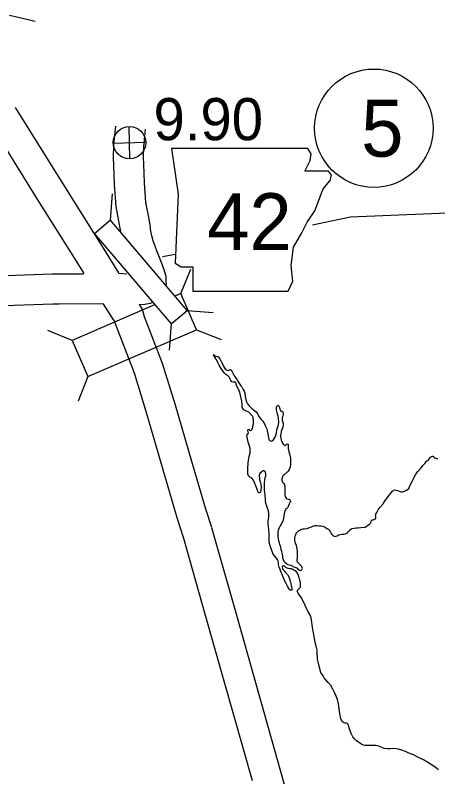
# Model space of a CAD drawing. Extents: x -939622 to -934222, y 1383701 to 1385301.
# Drawn here: x -935564.2 to -935551.49, y 1384505.69 to 1384528.61 of the extents above; entities that cross this region are included whole.
import ezdxf

# ---------------------------------------------------------------- set-up
doc = ezdxf.new("R2010")
doc.units = 0
for name, color, linetype in [('10', 7, 'Continuous'), ('20', 7, 'Continuous'), ('21', 7, 'Continuous'), ('25', 7, 'Continuous'), ('26', 7, 'Continuous'), ('27', 7, 'Continuous'), ('8', 7, 'Continuous'), ('9', 7, 'Continuous')]:
    doc.layers.add(name, color=color, linetype=linetype)

msp = doc.modelspace()

# ---------------------------------------------------------------- linework, layer by layer
at = {"layer": '10'}
for points in [[(-935564.203, 1384525.83), (-935562.774, 1384523.527), (-935561.538, 1384521.568), (-935561.1, 1384520.849)], [(-935564.968, 1384525.356), (-935563.537, 1384523.049), (-935562.303, 1384521.094), (-935562.142, 1384520.831)], [(-935561.029, 1384522.105), (-935561.036, 1384522.149), (-935561.081, 1384522.411), (-935561.17, 1384522.847), (-935561.215, 1384523.515), (-935561.236, 1384524.093), (-935561.245, 1384524.315), (-935561.233, 1384524.701), (-935561.181, 1384525.262)], [(-935559.65, 1384520.491), (-935559.661, 1384520.621), (-935559.665, 1384520.739), (-935559.727, 1384520.977), (-935559.802, 1384521.168), (-935559.947, 1384521.514), (-935559.996, 1384521.652), (-935560.052, 1384521.813), (-935560.088, 1384521.967), (-935560.118, 1384522.109), (-935560.148, 1384522.296), (-935560.196, 1384522.577), (-935560.276, 1384522.967), (-935560.316, 1384523.562), (-935560.337, 1384524.127), (-935560.344, 1384524.319), (-935560.335, 1384524.645), (-935560.285, 1384525.178)], [(-935607.622, 1384519.43), (-935604.255, 1384519.509), (-935601.408, 1384519.583), (-935597.834, 1384519.693), (-935594.069, 1384519.793), (-935590.079, 1384519.91), (-935585.662, 1384520.042), (-935580.789, 1384520.18), (-935576.036, 1384520.326), (-935573.194, 1384520.451), (-935569.793, 1384520.585), (-935563.086, 1384520.819)], [(-935563.085, 1384520.819), (-935562.886, 1384520.821), (-935562.147, 1384520.826)], [(-935561.098, 1384520.846), (-935561.088, 1384520.846), (-935560.848, 1384520.828)], [(-935560.474, 1384519.909), (-935560.355, 1384519.904), (-935560.257, 1384519.922), (-935560.136, 1384519.937), (-935560.084, 1384519.958)], [(-935607.591, 1384518.531), (-935604.233, 1384518.609), (-935601.382, 1384518.683), (-935597.808, 1384518.794), (-935594.044, 1384518.893), (-935590.052, 1384519.01), (-935585.635, 1384519.143), (-935580.762, 1384519.281), (-935576.003, 1384519.427), (-935573.157, 1384519.552), (-935569.759, 1384519.685), (-935563.076, 1384519.919)], [(-935563.076, 1384519.919), (-935562.878, 1384519.921), (-935561.574, 1384519.93)], [(-935561.572, 1384519.927), (-935561.266, 1384519.461), (-935561.22, 1384519.397), (-935561.213, 1384519.385), (-935561.17, 1384519.248), (-935560.628, 1384517.842), (-935560.253, 1384516.618), (-935559.764, 1384514.937), (-935559.339, 1384513.49), (-935559.16, 1384512.925)], [(-935560.477, 1384519.905), (-935560.469, 1384519.894), (-935560.386, 1384519.759), (-935560.32, 1384519.544), (-935559.777, 1384518.136), (-935559.391, 1384516.876), (-935558.9, 1384515.189), (-935558.478, 1384513.752), (-935558.302, 1384513.197)], [(-935558.298, 1384513.185), (-935557.618, 1384510.798), (-935556.21, 1384505.82), (-935554.767, 1384500.654)], [(-935559.164, 1384512.938), (-935558.483, 1384510.552), (-935557.076, 1384505.576)]]:
    msp.add_lwpolyline(points, dxfattribs=at)
at = {"layer": '20'}
for p, q in [((-935564.376, 1384528.605), (-935563.604, 1384528.427)), ((-935561.341, 1384522.438), (-935561.278, 1384523.227)), ((-935561.341, 1384522.438), (-935561.822, 1384522.029)), ((-935559.032, 1384519.723), (-935561.341, 1384522.438)), ((-935561.822, 1384522.029), (-935559.512, 1384519.315)), ((-935559.216, 1384520.232), (-935558.924, 1384520.968)), ((-935559.216, 1384520.232), (-935559.382, 1384520.16)), ((-935558.746, 1384519.141), (-935559.216, 1384520.232)), ((-935560.009, 1384519.89), (-935562.489, 1384518.82)), ((-935559.512, 1384519.315), (-935559.032, 1384519.723)), ((-935559.032, 1384519.723), (-935558.243, 1384519.66)), ((-935559.512, 1384519.315), (-935559.576, 1384518.525)), ((-935562.489, 1384518.82), (-935563.225, 1384519.113)), ((-935562.018, 1384517.73), (-935558.746, 1384519.141)), ((-935558.746, 1384519.141), (-935558.01, 1384518.848)), ((-935562.489, 1384518.82), (-935562.018, 1384517.73)), ((-935562.018, 1384517.73), (-935562.311, 1384516.993))]:
    msp.add_line(p, q, dxfattribs=at)
at = {"layer": '21'}
msp.add_lwpolyline([(-935559.504, 1384524.595), (-935559.298, 1384523.225), (-935559.389, 1384521.147), (-935559.207, 1384521.033), (-935558.864, 1384521.033), (-935558.864, 1384520.302), (-935555.986, 1384520.302), (-935555.849, 1384520.599), (-935555.895, 1384521.078), (-935555.827, 1384521.626), (-935555.575, 1384522.06), (-935555.415, 1384522.38), (-935555.187, 1384522.723), (-935555.05, 1384523.088), (-935554.936, 1384523.385), (-935554.73, 1384523.636), (-935554.685, 1384523.796), (-935554.776, 1384523.91), (-935555.484, 1384523.91), (-935555.324, 1384524.23), (-935555.301, 1384524.436), (-935555.396, 1384524.593)], close=True, dxfattribs=at)
at = {"layer": '26'}
for p, q in [((-935560.754, 1384524.283), (-935560.777, 1384525.26)), ((-935561.254, 1384524.76), (-935560.277, 1384524.783))]:
    msp.add_line(p, q, dxfattribs=at)
msp.add_circle((-935560.765, 1384524.771), 0.488, dxfattribs=at)
at = {"layer": '27'}
msp.add_circle((-935553.411, 1384525.205), 1.782, dxfattribs=at)
at = {"layer": '8'}
for points in [[(-935554.112, 1384522.541), (-935548.291, 1384522.783), (-935548.251, 1384520.814), (-935544.269, 1384520.958), (-935536.393, 1384521.242), (-935536.123, 1384513.228), (-935528.18, 1384513.576)], [(-935555.257, 1384522.293), (-935554.112, 1384522.541)], [(-935559.391, 1384521.406), (-935559.775, 1384521.332)]]:
    msp.add_lwpolyline(points, dxfattribs=at)
at = {"layer": '9'}
for points in [[(-935556.877, 1384514.228), (-935556.896, 1384514.252), (-935556.938, 1384514.359), (-935556.967, 1384514.439), (-935557.01, 1384514.562), (-935557.032, 1384514.609), (-935557.079, 1384514.671), (-935557.107, 1384514.691), (-935557.143, 1384514.705), (-935557.186, 1384514.74), (-935557.203, 1384514.8), (-935557.207, 1384514.944), (-935557.195, 1384515.146), (-935557.162, 1384515.328), (-935557.138, 1384515.44), (-935557.13, 1384515.495), (-935557.133, 1384515.567), (-935557.15, 1384515.633), (-935557.192, 1384515.758), (-935557.216, 1384515.86), (-935557.23, 1384515.923), (-935557.226, 1384515.974), (-935557.214, 1384515.989), (-935557.185, 1384516.029), (-935557.189, 1384516.068), (-935557.203, 1384516.107), (-935557.191, 1384516.138), (-935557.174, 1384516.147), (-935557.158, 1384516.127), (-935557.131, 1384516.112), (-935557.098, 1384516.116), (-935557.083, 1384516.135), (-935557.06, 1384516.169), (-935557.05, 1384516.223), (-935557.032, 1384516.314), (-935557.034, 1384516.407), (-935557.046, 1384516.497), (-935557.065, 1384516.542), (-935557.174, 1384516.665), (-935557.21, 1384516.679), (-935557.25, 1384516.693), (-935557.265, 1384516.705), (-935557.32, 1384516.727), (-935557.36, 1384516.777), (-935557.374, 1384516.813), (-935557.379, 1384516.894), (-935557.385, 1384516.99), (-935557.4, 1384517.086), (-935557.43, 1384517.215), (-935557.454, 1384517.287), (-935557.488, 1384517.352), (-935557.508, 1384517.397), (-935557.521, 1384517.426), (-935557.54, 1384517.468), (-935557.556, 1384517.504), (-935557.559, 1384517.519), (-935557.566, 1384517.539), (-935557.576, 1384517.557), (-935557.6, 1384517.569), (-935557.618, 1384517.565), (-935557.645, 1384517.558), (-935557.687, 1384517.569), (-935557.699, 1384517.578), (-935557.715, 1384517.613), (-935557.731, 1384517.652), (-935557.76, 1384517.699), (-935557.806, 1384517.749), (-935557.868, 1384517.796), (-935557.914, 1384517.842), (-935557.961, 1384517.901), (-935558.005, 1384517.972), (-935558.065, 1384518.076), (-935558.11, 1384518.159), (-935558.139, 1384518.224), (-935558.164, 1384518.269), (-935558.201, 1384518.319), (-935558.22, 1384518.346), (-935558.226, 1384518.354), (-935558.242, 1384518.372), (-935558.242, 1384518.384), (-935558.222, 1384518.397), (-935558.197, 1384518.358), (-935558.093, 1384518.322), (-935558.044, 1384518.266), (-935557.993, 1384518.162), (-935557.948, 1384518.07), (-935557.926, 1384518.026), (-935557.891, 1384517.976), (-935557.86, 1384517.943), (-935557.833, 1384517.923), (-935557.796, 1384517.915), (-935557.776, 1384517.928), (-935557.749, 1384517.944), (-935557.701, 1384517.927), (-935557.684, 1384517.891), (-935557.656, 1384517.838), (-935557.614, 1384517.755), (-935557.574, 1384517.702), (-935557.527, 1384517.634), (-935557.502, 1384517.59), (-935557.473, 1384517.539)], [(-935557.473, 1384517.539), (-935557.41, 1384517.451), (-935557.382, 1384517.418), (-935557.341, 1384517.344), (-935557.316, 1384517.294), (-935557.299, 1384517.243), (-935557.284, 1384517.129), (-935557.263, 1384517.039), (-935557.243, 1384516.971), (-935557.211, 1384516.911), (-935557.177, 1384516.861), (-935557.081, 1384516.767), (-935557.041, 1384516.739), (-935556.958, 1384516.672), (-935556.911, 1384516.613), (-935556.863, 1384516.515), (-935556.804, 1384516.444), (-935556.752, 1384516.389), (-935556.723, 1384516.347), (-935556.682, 1384516.261), (-935556.646, 1384516.175), (-935556.626, 1384516.094), (-935556.605, 1384516.007), (-935556.594, 1384515.935), (-935556.584, 1384515.893), (-935556.567, 1384515.84), (-935556.558, 1384515.825), (-935556.542, 1384515.804), (-935556.518, 1384515.787), (-935556.482, 1384515.797), (-935556.429, 1384515.829), (-935556.372, 1384515.93), (-935556.342, 1384516.036), (-935556.327, 1384516.127), (-935556.3, 1384516.221), (-935556.286, 1384516.279), (-935556.274, 1384516.37), (-935556.28, 1384516.472), (-935556.294, 1384516.544), (-935556.311, 1384516.603), (-935556.339, 1384516.738), (-935556.343, 1384516.78), (-935556.344, 1384516.804), (-935556.333, 1384516.835), (-935556.318, 1384516.853), (-935556.307, 1384516.863), (-935556.288, 1384516.86), (-935556.279, 1384516.854), (-935556.26, 1384516.828), (-935556.247, 1384516.786), (-935556.244, 1384516.777), (-935556.237, 1384516.747), (-935556.218, 1384516.712), (-935556.175, 1384516.683), (-935556.148, 1384516.668), (-935556.138, 1384516.633), (-935556.14, 1384516.596), (-935556.153, 1384516.542), (-935556.167, 1384516.496), (-935556.171, 1384516.454), (-935556.167, 1384516.418), (-935556.163, 1384516.385), (-935556.143, 1384516.319), (-935556.136, 1384516.274), (-935556.149, 1384516.208), (-935556.188, 1384516.113), (-935556.196, 1384516.077), (-935556.212, 1384515.995), (-935556.216, 1384515.946), (-935556.216, 1384515.922), (-935556.201, 1384515.832), (-935556.181, 1384515.779), (-935556.168, 1384515.743), (-935556.159, 1384515.728), (-935556.137, 1384515.702), (-935556.128, 1384515.69), (-935556.109, 1384515.672), (-935556.091, 1384515.661), (-935556.082, 1384515.661), (-935556.064, 1384515.668), (-935556.049, 1384515.677), (-935556.038, 1384515.696), (-935556.026, 1384515.702), (-935556.017, 1384515.705), (-935555.993, 1384515.697), (-935555.989, 1384515.682), (-935555.991, 1384515.631), (-935555.992, 1384515.564), (-935555.971, 1384515.475), (-935555.948, 1384515.406), (-935555.924, 1384515.28), (-935555.915, 1384515.178), (-935555.918, 1384515.097), (-935555.931, 1384515.009), (-935555.958, 1384514.93), (-935555.987, 1384514.884), (-935556.022, 1384514.853), (-935556.107, 1384514.772), (-935556.136, 1384514.753), (-935556.167, 1384514.698), (-935556.178, 1384514.646)], [(-935555.056, 1384513.242), (-935555.005, 1384513.244), (-935554.947, 1384513.225), (-935554.878, 1384513.196), (-935554.829, 1384513.162), (-935554.77, 1384513.124), (-935554.748, 1384513.092), (-935554.72, 1384513.044), (-935554.698, 1384513.012), (-935554.673, 1384512.977), (-935554.645, 1384512.953), (-935554.63, 1384512.942), (-935554.59, 1384512.919), (-935554.519, 1384512.942), (-935554.466, 1384512.965), (-935554.421, 1384512.978), (-935554.373, 1384512.988), (-935554.319, 1384512.993), (-935554.274, 1384512.997), (-935554.263, 1384513.001), (-935554.248, 1384513.004), (-935554.215, 1384513.02), (-935554.18, 1384513.054), (-935554.154, 1384513.088), (-935554.145, 1384513.101), (-935554.137, 1384513.116), (-935554.099, 1384513.147), (-935554.063, 1384513.163), (-935554.004, 1384513.174), (-935553.947, 1384513.182), (-935553.896, 1384513.18), (-935553.803, 1384513.186), (-935553.692, 1384513.195), (-935553.677, 1384513.202), (-935553.639, 1384513.221), (-935553.589, 1384513.256), (-935553.545, 1384513.287), (-935553.51, 1384513.321), (-935553.496, 1384513.364), (-935553.482, 1384513.397), (-935553.476, 1384513.406), (-935553.462, 1384513.419), (-935553.435, 1384513.42), (-935553.399, 1384513.427), (-935553.363, 1384513.452), (-935553.355, 1384513.479), (-935553.35, 1384513.516), (-935553.358, 1384513.564), (-935553.347, 1384513.594), (-935553.324, 1384513.643), (-935553.281, 1384513.716), (-935553.224, 1384513.805), (-935553.131, 1384513.902), (-935553.07, 1384513.997), (-935552.966, 1384514.129), (-935552.941, 1384514.172), (-935552.888, 1384514.234), (-935552.848, 1384514.283), (-935552.833, 1384514.296), (-935552.807, 1384514.312), (-935552.78, 1384514.319), (-935552.738, 1384514.314), (-935552.701, 1384514.303), (-935552.647, 1384514.28), (-935552.604, 1384514.264), (-935552.55, 1384514.265), (-935552.485, 1384514.279), (-935552.425, 1384514.311), (-935552.361, 1384514.367), (-935552.339, 1384514.425), (-935552.276, 1384514.529), (-935552.208, 1384514.679), (-935552.157, 1384514.777), (-935552.1, 1384514.86), (-935551.981, 1384514.999), (-935551.934, 1384515.054), (-935551.87, 1384515.129), (-935551.839, 1384515.172), (-935551.818, 1384515.193), (-935551.789, 1384515.215), (-935551.76, 1384515.237), (-935551.739, 1384515.262), (-935551.713, 1384515.293), (-935551.693, 1384515.312), (-935551.675, 1384515.327), (-935551.669, 1384515.33), (-935551.654, 1384515.337), (-935551.637, 1384515.34), (-935551.621, 1384515.326), (-935551.603, 1384515.308), (-935551.602, 1384515.305), (-935551.578, 1384515.285), (-935551.517, 1384515.266), (-935551.487, 1384515.266)], [(-935555.619, 1384511.461), (-935555.623, 1384511.524), (-935555.638, 1384511.599), (-935555.651, 1384511.652), (-935555.665, 1384511.697), (-935555.684, 1384511.748), (-935555.697, 1384511.79), (-935555.713, 1384511.819), (-935555.741, 1384511.855), (-935555.781, 1384511.887), (-935555.821, 1384511.91), (-935555.854, 1384511.927), (-935555.891, 1384511.941), (-935555.927, 1384511.946), (-935555.954, 1384511.948), (-935555.991, 1384511.959), (-935556.024, 1384511.97), (-935556.06, 1384511.99), (-935556.082, 1384512.004), (-935556.094, 1384512.016), (-935556.104, 1384512.025), (-935556.119, 1384512.036), (-935556.128, 1384512.039), (-935556.143, 1384512.036), (-935556.158, 1384512.029), (-935556.161, 1384512.026), (-935556.166, 1384511.993), (-935556.161, 1384511.954), (-935556.146, 1384511.927), (-935556.111, 1384511.883), (-935556.08, 1384511.845), (-935556.037, 1384511.801), (-935556.009, 1384511.771), (-935555.974, 1384511.706), (-935555.954, 1384511.647), (-935555.934, 1384511.575), (-935555.908, 1384511.491), (-935555.897, 1384511.443), (-935555.887, 1384511.414), (-935555.88, 1384511.357), (-935555.879, 1384511.326), (-935555.884, 1384511.311), (-935555.896, 1384511.302), (-935555.914, 1384511.295), (-935555.941, 1384511.31), (-935555.951, 1384511.327), (-935556.011, 1384511.425), (-935556.049, 1384511.502), (-935556.087, 1384511.576), (-935556.139, 1384511.698), (-935556.168, 1384511.773), (-935556.207, 1384511.859), (-935556.233, 1384511.925), (-935556.256, 1384511.996), (-935556.276, 1384512.08), (-935556.281, 1384512.134), (-935556.291, 1384512.179), (-935556.314, 1384512.229), (-935556.348, 1384512.28), (-935556.438, 1384512.382), (-935556.526, 1384512.612), (-935556.56, 1384512.749), (-935556.563, 1384512.861), (-935556.559, 1384513.023), (-935556.586, 1384513.206), (-935556.592, 1384513.312), (-935556.588, 1384513.378), (-935556.574, 1384513.511), (-935556.57, 1384513.601), (-935556.585, 1384513.694), (-935556.608, 1384513.772), (-935556.631, 1384513.835), (-935556.666, 1384513.912), (-935556.673, 1384514.017), (-935556.68, 1384514.18), (-935556.699, 1384514.3), (-935556.705, 1384514.411), (-935556.706, 1384514.537), (-935556.693, 1384514.613), (-935556.678, 1384514.695), (-935556.664, 1384514.746), (-935556.663, 1384514.807), (-935556.67, 1384514.831), (-935556.676, 1384514.852), (-935556.692, 1384514.875), (-935556.72, 1384514.898), (-935556.746, 1384514.892), (-935556.773, 1384514.876), (-935556.84, 1384514.811), (-935556.863, 1384514.759), (-935556.857, 1384514.662), (-935556.85, 1384514.633), (-935556.826, 1384514.534), (-935556.812, 1384514.471), (-935556.807, 1384514.408), (-935556.814, 1384514.332), (-935556.816, 1384514.311), (-935556.824, 1384514.257), (-935556.835, 1384514.244), (-935556.859, 1384514.229), (-935556.877, 1384514.228)], [(-935556.178, 1384514.646), (-935556.18, 1384514.61), (-935556.173, 1384514.58), (-935556.163, 1384514.553), (-935556.148, 1384514.536), (-935556.129, 1384514.527), (-935556.111, 1384514.51), (-935556.101, 1384514.48), (-935556.087, 1384514.414), (-935556.09, 1384514.308), (-935556.093, 1384514.218), (-935556.086, 1384514.176), (-935556.084, 1384514.119), (-935556.047, 1384514.069), (-935556.022, 1384514.048), (-935555.983, 1384514.037), (-935555.95, 1384514.035), (-935555.938, 1384514.03), (-935555.925, 1384514.003), (-935555.921, 1384513.982), (-935555.924, 1384513.964), (-935555.938, 1384513.945), (-935555.961, 1384513.903), (-935555.977, 1384513.851), (-935556.003, 1384513.793), (-935556.035, 1384513.765), (-935556.056, 1384513.752), (-935556.073, 1384513.722), (-935556.087, 1384513.694), (-935556.104, 1384513.651), (-935556.121, 1384513.545), (-935556.128, 1384513.473), (-935556.15, 1384513.379), (-935556.198, 1384513.287), (-935556.229, 1384513.238), (-935556.261, 1384513.18), (-935556.292, 1384513.11), (-935556.302, 1384513.07), (-935556.303, 1384512.983), (-935556.297, 1384512.896), (-935556.293, 1384512.838), (-935556.262, 1384512.731), (-935556.246, 1384512.683), (-935556.23, 1384512.636), (-935556.216, 1384512.579), (-935556.209, 1384512.534), (-935556.195, 1384512.474), (-935556.181, 1384512.414), (-935556.164, 1384512.339), (-935556.156, 1384512.276), (-935556.139, 1384512.222), (-935556.123, 1384512.181), (-935556.111, 1384512.163), (-935556.08, 1384512.14), (-935556.04, 1384512.108), (-935556.021, 1384512.087), (-935556.003, 1384512.076), (-935555.973, 1384512.065), (-935555.912, 1384512.051), (-935555.891, 1384512.046), (-935555.848, 1384512.023), (-935555.827, 1384512.009), (-935555.775, 1384511.995), (-935555.742, 1384511.978), (-935555.72, 1384511.961), (-935555.699, 1384511.94), (-935555.677, 1384511.923), (-935555.659, 1384511.911), (-935555.632, 1384511.897), (-935555.596, 1384511.904), (-935555.567, 1384511.938), (-935555.561, 1384511.959), (-935555.581, 1384512.013), (-935555.618, 1384512.057), (-935555.665, 1384512.101), (-935555.689, 1384512.121), (-935555.705, 1384512.148), (-935555.718, 1384512.196), (-935555.712, 1384512.295), (-935555.709, 1384512.386), (-935555.711, 1384512.461), (-935555.72, 1384512.551), (-935555.741, 1384512.647), (-935555.78, 1384512.742), (-935555.791, 1384512.82), (-935555.787, 1384512.881), (-935555.765, 1384512.956), (-935555.748, 1384513.005), (-935555.731, 1384513.036), (-935555.693, 1384513.079), (-935555.658, 1384513.098), (-935555.605, 1384513.124), (-935555.551, 1384513.146), (-935555.501, 1384513.154), (-935555.42, 1384513.159), (-935555.346, 1384513.192), (-935555.292, 1384513.208), (-935555.245, 1384513.225), (-935555.185, 1384513.245), (-935555.119, 1384513.25), (-935555.056, 1384513.242)], [(-935551.471, 1384505.892), (-935551.521, 1384505.939), (-935551.594, 1384505.997), (-935551.705, 1384506.069), (-935551.787, 1384506.118), (-935551.921, 1384506.195), (-935552.071, 1384506.272), (-935552.223, 1384506.346), (-935552.357, 1384506.403), (-935552.463, 1384506.445), (-935552.597, 1384506.498), (-935552.669, 1384506.52), (-935552.745, 1384506.53), (-935552.811, 1384506.534), (-935552.901, 1384506.531), (-935553.006, 1384506.528), (-935553.099, 1384506.543), (-935553.19, 1384506.583), (-935553.291, 1384506.619), (-935553.354, 1384506.632), (-935553.444, 1384506.63), (-935553.534, 1384506.624), (-935553.681, 1384506.632), (-935553.757, 1384506.653), (-935553.836, 1384506.702), (-935553.934, 1384506.772), (-935553.987, 1384506.824), (-935554.043, 1384506.892), (-935554.091, 1384506.99), (-935554.123, 1384507.067), (-935554.153, 1384507.163), (-935554.164, 1384507.214), (-935554.18, 1384507.253), (-935554.192, 1384507.279), (-935554.208, 1384507.294), (-935554.247, 1384507.302), (-935554.271, 1384507.301), (-935554.304, 1384507.306), (-935554.329, 1384507.32), (-935554.35, 1384507.341), (-935554.404, 1384507.436), (-935554.436, 1384507.594), (-935554.452, 1384507.73), (-935554.471, 1384507.883), (-935554.508, 1384508.014), (-935554.544, 1384508.115), (-935554.586, 1384508.205), (-935554.64, 1384508.308), (-935554.71, 1384508.43), (-935554.785, 1384508.524), (-935554.859, 1384508.609), (-935554.906, 1384508.668), (-935554.941, 1384508.73), (-935555.006, 1384508.825), (-935555.057, 1384509.019), (-935555.075, 1384509.106), (-935555.105, 1384509.225), (-935555.111, 1384509.298), (-935555.116, 1384509.388), (-935555.119, 1384509.499), (-935555.147, 1384509.622), (-935555.174, 1384509.724), (-935555.202, 1384509.861), (-935555.228, 1384510.017), (-935555.257, 1384510.176), (-935555.273, 1384510.341), (-935555.301, 1384510.473), (-935555.343, 1384510.574), (-935555.403, 1384510.672), (-935555.432, 1384510.731), (-935555.474, 1384510.838), (-935555.538, 1384510.969), (-935555.602, 1384511.085), (-935555.636, 1384511.138), (-935555.677, 1384511.197), (-935555.706, 1384511.262), (-935555.707, 1384511.304), (-935555.693, 1384511.326), (-935555.672, 1384511.345), (-935555.655, 1384511.357), (-935555.631, 1384511.379), (-935555.62, 1384511.394), (-935555.615, 1384511.434), (-935555.619, 1384511.461)]]:
    msp.add_lwpolyline(points, dxfattribs=at)

# ---------------------------------------------------------------- texts
at = {"layer": '21'}
msp.add_text('42', height=1.7107, dxfattribs=at).set_placement((-935558.428, 1384521.537))
at = {"layer": '25'}
msp.add_text('9.90', height=1.2672, dxfattribs=at).set_placement((-935560.044, 1384524.845))
at = {"layer": '27'}
msp.add_text('5', height=1.711, dxfattribs=at).set_placement((-935553.794, 1384524.349))

doc.saveas('drawing.dxf')
